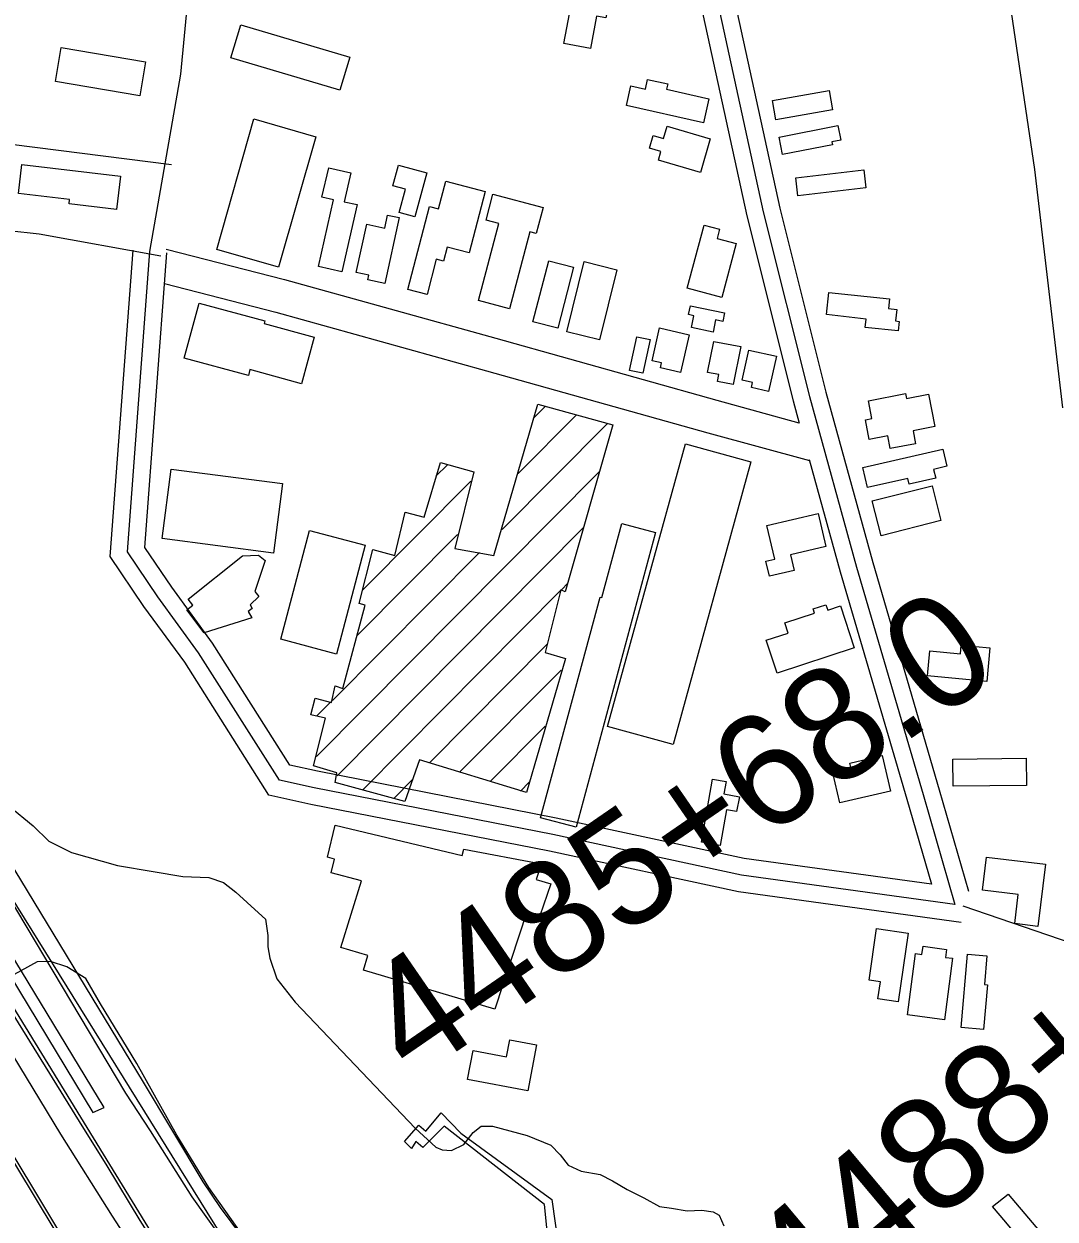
# Model space of a CAD drawing. Extents: x 3297772 to 3335630, y 634068 to 659439.
# Drawn here: x 3310876 to 3311791, y 651834 to 652894 of the extents above; entities that cross this region are included whole.
import ezdxf

# ---------------------------------------------------------------- set-up
doc = ezdxf.new("R2010")
doc.units = 0
for name, color, linetype in [('V-BLDG-OTLN', 7, 'Continuous'), ('V-BRDG-OTLN', 7, 'Continuous'), ('V-CHAN-DOCK', 7, 'Continuous'), ('V-LEVE-TOET', 7, 'Continuous'), ('V-RAIL-TRAK', 7, 'Continuous'), ('V-ROAD-CNTR', 7, 'Continuous'), ('V-SURV-IDEN', 7, 'Continuous'), ('V-TOPO-SHOR', 7, 'Continuous'), ('V-TRAN-LOCK', 7, 'Continuous')]:
    doc.layers.add(name, color=color, linetype=linetype)

msp = doc.modelspace()

# ---------------------------------------------------------------- linework, layer by layer
at = {"layer": 'V-BLDG-OTLN'}
for p, q in [((3311314.8, 652495.1), (3311366.6, 652547.3)), ((3311329, 652544.9), (3311339.1, 652555.1)), ((3311300.6, 652445.4), (3311394.1, 652539.5)), ((3311136, 652244.1), (3311386.7, 652496.6)), ((3311242, 652492.8), (3311252.1, 652502.9)), ((3311176.7, 652391.6), (3311272.8, 652488.3)), ((3311154.3, 652227.1), (3311372.9, 652447.2)), ((3311172, 652351.4), (3311261.2, 652441.2)), ((3311150.1, 652293.9), (3311280.5, 652425.1)), ((3311177, 652214.6), (3311353.1, 652391.9)), ((3311353.3, 652392), (3311359, 652397.8)), ((3311236.1, 652238.6), (3311340.9, 652344.1)), ((3311263, 652230.3), (3311353, 652320.8)), ((3311136.4, 652280.1), (3311148.7, 652292.5)), ((3311290, 652221.9), (3311338.8, 652271.1)), ((3311204.6, 652206.9), (3311221.2, 652223.6)), ((3311316.9, 652213.5), (3311324.7, 652221.4))]:
    msp.add_line(p, q, dxfattribs=at)
for points in [[(3311404.4, 652944.6), (3311398, 652911.6), (3311395, 652912.1), (3311392.6, 652899.6), (3311384.5, 652901.1), (3311379, 652872.4), (3311355.4, 652876.9), (3311369.7, 652951.2)], [(3311068.7, 652893.5), (3311165.5, 652864.8), (3311156.8, 652835.5), (3311060, 652864.1)], [(3310909.5, 652873.1), (3310984.2, 652860.4), (3310979.1, 652830.4), (3310904.4, 652843.1)], [(3311479.3, 652806.3), (3311411, 652821.8), (3311415, 652839.3), (3311427.8, 652836.4), (3311429.8, 652844.9), (3311447.7, 652840.9), (3311446.6, 652836.2), (3311484.1, 652827.6)], [(3311540.5, 652826.3), (3311590.9, 652835.1), (3311593.9, 652817.9), (3311543.5, 652809.1)], [(3311135.3, 652794.1), (3311102.3, 652678.4), (3311047.4, 652694), (3311080.4, 652809.8)], [(3311485.3, 652792.1), (3311476.6, 652762.3), (3311439.3, 652773.2), (3311441.5, 652780.9), (3311431.4, 652783.8), (3311434.7, 652795.1), (3311443.8, 652792.5), (3311447, 652803.3)], [(3311546.5, 652793.8), (3311598.7, 652803.9), (3311601.2, 652791.1), (3311593.2, 652789.5), (3311593.7, 652786.9), (3311549.5, 652778.3)], [(3310874.6, 652769.5), (3310962.1, 652759.1), (3310958.6, 652729.5), (3310916.4, 652734.5), (3310916.8, 652738.3), (3310871.5, 652743.7)], [(3311172.1, 652733.8), (3311158.5, 652674.2), (3311137.6, 652678.9), (3311151.1, 652738), (3311140.8, 652740.4), (3311146.8, 652766.5), (3311166.4, 652762), (3311160.5, 652736.4)], [(3311208.6, 652768.7), (3311233.8, 652761.9), (3311223.2, 652722.9), (3311209.2, 652726.7), (3311214.9, 652747.5), (3311203.7, 652750.6)], [(3311561.2, 652757.6), (3311621.7, 652764.6), (3311623.5, 652748.6), (3311563.1, 652741.7)], [(3311285.6, 652745.5), (3311271.5, 652690.9), (3311251.9, 652696), (3311248.7, 652683.6), (3311242.2, 652685.3), (3311234.2, 652654.2), (3311217.1, 652658.6), (3311236.1, 652732.1), (3311244.2, 652730), (3311250.6, 652754.5)], [(3311292.5, 652743.2), (3311337, 652731.4), (3311330.8, 652708.2), (3311325.4, 652709.7), (3311307.2, 652641.4), (3311279.6, 652648.7), (3311297.8, 652717.1), (3311286.4, 652720.1)], [(3311209.3, 652722.4), (3311196.5, 652663.7), (3311181.4, 652667), (3311182.3, 652671.1), (3311171.2, 652673.5), (3311180.5, 652716.5), (3311196.6, 652713), (3311199.1, 652724.6)], [(3311464.9, 652659.7), (3311479.9, 652715.6), (3311493.6, 652711.9), (3311491.4, 652703.8), (3311508.5, 652699.3), (3311495.6, 652651.4)], [(3311364.1, 652678.3), (3311350, 652624.2), (3311327.9, 652629.9), (3311342, 652684)], [(3311402.6, 652676.1), (3311387.1, 652613.7), (3311358, 652620.9), (3311373.5, 652683.3)], [(3311590.7, 652655.9), (3311644.4, 652650.1), (3311643.4, 652641.6), (3311650.9, 652640.8), (3311649.7, 652630.6), (3311653.1, 652630.2), (3311652.2, 652621.7), (3311622.8, 652624.9), (3311623.7, 652632.3), (3311588.6, 652636.2)], [(3311032, 652646.5), (3311090.2, 652630.6), (3311089.6, 652628.4), (3311134, 652616.2), (3311122.7, 652574.9), (3311076.9, 652587.4), (3311075.5, 652582.1), (3311018.6, 652597.6)], [(3311467.7, 652644.1), (3311498, 652637.7), (3311496.4, 652630.2), (3311490.1, 652631.5), (3311487.9, 652620.7), (3311468.6, 652624.7), (3311470.8, 652635.2), (3311466, 652636.2)], [(3311466.8, 652618.4), (3311459.1, 652585), (3311441.2, 652589.1), (3311442.2, 652593.3), (3311433.7, 652595.3), (3311440.4, 652624.5)], [(3311413.7, 652586.7), (3311420.1, 652616.5), (3311431.9, 652614), (3311425.5, 652584.2)], [(3311482.9, 652585), (3311488.4, 652612.5), (3311512.4, 652607.8), (3311505.7, 652574.2), (3311491.9, 652576.9), (3311493.1, 652583)], [(3311513.6, 652578.2), (3311519.6, 652604.8), (3311544, 652599.4), (3311537, 652568.1), (3311521.9, 652571.4), (3311522.9, 652576.1)], [(3311332.4, 652556.9), (3311398.8, 652538.5), (3311356.7, 652390.3), (3311352.8, 652391.9), (3311339, 652336.3), (3311356.8, 652331), (3311322.3, 652212.1), (3311227.4, 652241.2), (3311214.3, 652204.2), (3311152.6, 652221), (3311154.1, 652229.5), (3311133.3, 652235.7), (3311144, 652278.1), (3311130.9, 652281.2), (3311134.7, 652295.8), (3311149.4, 652292), (3311152.4, 652306.7), (3311159.4, 652304.4), (3311179.3, 652378.4), (3311173.9, 652380), (3311186.1, 652427.8), (3311205.4, 652422.5), (3311214.6, 652461), (3311231.6, 652456.4), (3311246.1, 652505.1), (3311275.5, 652496.6), (3311258.6, 652428.7), (3311293.4, 652422.6)], [(3311625.8, 652559.8), (3311658.7, 652566.3), (3311659.6, 652561.9), (3311679, 652565.7), (3311684.7, 652536.9), (3311665.3, 652533.1), (3311667.6, 652521.7), (3311645.1, 652517.3), (3311642.9, 652528.6), (3311626.5, 652525.3), (3311623.1, 652542.9), (3311628.8, 652544.1)], [(3311521.5, 652505.6), (3311452.6, 652254.8), (3311394.3, 652270.8), (3311463.3, 652521.6)], [(3311620.8, 652500.7), (3311691.8, 652516.8), (3311695.3, 652501.6), (3311683.6, 652498.9), (3311685.4, 652491.2), (3311661.8, 652485.9), (3311660.7, 652490.8), (3311624.9, 652482.7)], [(3311007, 652499.2), (3311105.8, 652486.3), (3311097.7, 652424.5), (3310998.9, 652437.5)], [(3311629.1, 652470.9), (3311682.2, 652484.3), (3311690, 652453.4), (3311636.9, 652440)], [(3311436.8, 652442.9), (3311366.3, 652181.3), (3311334.8, 652189.8), (3311387.6, 652385.6), (3311389.1, 652385.1), (3311406.9, 652451)], [(3311581, 652459.8), (3311588, 652430.5), (3311556.6, 652423.1), (3311559.9, 652409.2), (3311537.8, 652404), (3311534.6, 652417.4), (3311542.6, 652419.3), (3311535.5, 652449.1)], [(3311129.8, 652444.7), (3311179.2, 652431.7), (3311153.7, 652335), (3311104.3, 652348.1)], [(3311022.2, 652383.6), (3311070.2, 652422.2), (3311084.4, 652422.7), (3311090.4, 652418.1), (3311081.3, 652390.6), (3311084.9, 652386), (3311077.2, 652378.7), (3311079, 652375.5), (3311075.3, 652372.7), (3311078.6, 652367.2), (3311036.4, 652353.9), (3311020.8, 652374.4), (3311026.3, 652378.4)], [(3311551.4, 652362.6), (3311578, 652371.4), (3311576.8, 652375.1), (3311588, 652378.8), (3311589.6, 652374), (3311600.9, 652377.8), (3311613.1, 652340.6), (3311544.8, 652318.1), (3311535.1, 652347.4), (3311554.4, 652353.7)], [(3311730.7, 652310.7), (3311678, 652315.7), (3311680.1, 652337.8), (3311707.3, 652335.3), (3311708, 652342.9), (3311733.5, 652340.5)], [(3311637.8, 652245), (3311645.2, 652213.4), (3311600.2, 652202.9), (3311594, 652229.7), (3311610.3, 652233.5), (3311609.2, 652238.3)], [(3311700.6, 652241.9), (3311765.6, 652242.5), (3311765.9, 652218.3), (3311700.8, 652217.7)], [(3311477.6, 652168.2), (3311487.5, 652224.1), (3311499.4, 652222), (3311497.4, 652210.9), (3311511.2, 652208.4), (3311508.8, 652195.2), (3311499.9, 652196.8), (3311494.3, 652165.2)], [(3311152.6, 652183.2), (3311265.3, 652156.4), (3311266.8, 652161.8), (3311335.5, 652148.9), (3311330.9, 652135), (3311344, 652131.1), (3311334.1, 652102.6), (3311322.5, 652106.4), (3311294.1, 652020), (3311177.6, 652054.5), (3311181.4, 652067.6), (3311157.5, 652074.5), (3311175.9, 652133.9), (3311148.9, 652140.8), (3311151.9, 652153.1), (3311145.8, 652154.7)], [(3311730.5, 652154.9), (3311782.8, 652148.6), (3311776.1, 652093.4), (3311755.5, 652095.9), (3311758.6, 652121.6), (3311726.9, 652125.4)], [(3311626.3, 652045.7), (3311633, 652091.5), (3311661, 652087.4), (3311652, 652026.5), (3311634.2, 652029.1), (3311636.4, 652044.2)], [(3311700.4, 652065.1), (3311693.2, 652010.5), (3311660.3, 652014.9), (3311667.5, 652069.3), (3311673.2, 652068.5), (3311674.2, 652075.8), (3311695.1, 652073), (3311694.2, 652065.9)], [(3311707.9, 652003.7), (3311713.7, 652068.8), (3311730.9, 652067.2), (3311728.6, 652041.8), (3311731.3, 652041.6), (3311727.7, 652001.9)], [(3311331.3, 651988.3), (3311323.6, 651947.5), (3311270.1, 651957.6), (3311274.9, 651983.3), (3311304.7, 651977.7), (3311307.6, 651992.8)]]:
    msp.add_lwpolyline(points, close=True, dxfattribs=at)
at = {"layer": 'V-BRDG-OTLN'}
for points in [[(3310742.4, 652350.2), (3310982.1, 651955.2), (3311035.1, 651866.7), (3311050.6, 651843.9), (3311079.8, 651804.7)], [(3310700.1, 652320.8), (3310937.5, 651928.2), (3310947.5, 651932.8), (3310706.3, 652330.1)], [(3311606.4, 651459), (3311603.1, 651461.1), (3311578.5, 651472.6), (3311518.9, 651491.6), (3311477.6, 651500.9), (3311394.5, 651520.8), (3311346, 651537.6), (3311294.4, 651559.1), (3311242.8, 651582.8), (3311196.1, 651606.2), (3311189.3, 651610.9), (3311180, 651617.2), (3311159.3, 651631.1), (3311116.1, 651664.9), (3311083, 651695.7), (3311059.1, 651722.5), (3311052.9, 651729.5), (3311024.3, 651765.6), (3311003.5, 651794.8), (3310979.5, 651832.5), (3310950.2, 651881), (3310925.8, 651920.3), (3310865.2, 652017.9), (3310687.2, 652313.1)], [(3310994.5, 651775), (3310955, 651836.1), (3310909, 651908.9), (3310670.1, 652303)], [(3311052, 651816.5), (3311025.7, 651853.4), (3310988.6, 651911.9), (3310966.8, 651945.3), (3310845.7, 652148)]]:
    msp.add_lwpolyline(points, dxfattribs=at)
at = {"layer": 'V-CHAN-DOCK'}
msp.add_lwpolyline([(3311342.1, 651808.5), (3311338.4, 651846.6), (3311249.4, 651916.2), (3311230.4, 651897.1), (3311224.1, 651902.6), (3311220.4, 651896.2), (3311214.1, 651902.6), (3311226.7, 651917.1), (3311233.1, 651911.7), (3311246.7, 651928), (3311263.9, 651909.9), (3311344.7, 651851.1), (3311350.3, 651811.2)], dxfattribs=at)
at = {"layer": 'V-LEVE-TOET'}
msp.add_lwpolyline([(3311798.3, 652553.5), (3311773.3, 652765.1), (3311739, 652996.7), (3311731.9, 653064.4), (3311724.9, 653110.5), (3311717.9, 653155.9), (3311708.5, 653229), (3311658.1, 653450.5), (3311620.9, 653579.7), (3311569.8, 653790.4), (3311552.7, 653855), (3311527.1, 653953.5)], dxfattribs=at)
at = {"layer": 'V-RAIL-TRAK'}
msp.add_lwpolyline([(3311933.4, 650102.3), (3311779.7, 650353), (3311574.3, 650691.5), (3311531.4, 650768.2), (3311404.3, 650996.1), (3311359, 651077.2), (3311247.3, 651277.6), (3311236.6, 651296.9), (3311077.5, 651549.2), (3310994.4, 651680.1), (3310919.9, 651797.6), (3310820.1, 651962.5)], dxfattribs=at)
at = {"layer": 'V-ROAD-CNTR'}
for points in [[(3309475.1, 654365.6), (3309639.8, 654028.3), (3309845.2, 653623), (3310156.6, 653066.3), (3310529.7, 652450.6), (3310984.3, 651694.9), (3311699.5, 650488), (3311962.6, 650063), (3312156.5, 649765.9), (3312337.4, 649482.3), (3312484.7, 649240.9), (3312633.3, 648977.6), (3312720, 648826.5), (3312839.2, 648598.6), (3313001.2, 648301.9), (3313200.7, 647917.1), (3313378.7, 647569.1), (3313539.7, 647260.1), (3313882.2, 646589.3), (3314289.7, 645809.5)], [(3310988.2, 652692.2), (3311015.7, 652849.6), (3311040.7, 653112.9), (3310725.6, 653178.1)], [(3311669.9, 653112.2), (3311482.8, 652954.5), (3311532.4, 652727.4), (3311573.3, 652563.5), (3311615, 652412.1), (3311674.2, 652210.4), (3311702.4, 652112.7), (3311513, 652138.8), (3311345.7, 652174.8), (3311133.9, 652216.3), (3311103, 652223), (3311031.4, 652336.2), (3310995.2, 652385.9), (3310968.4, 652425.6), (3310988.2, 652692.2)], [(3311679.5, 653100.7), (3311499.4, 652948.9), (3311547, 652730.8), (3311587.8, 652567.3), (3311629.5, 652416.2), (3311688.6, 652214.6), (3311714.6, 652124.5)], [(3311469.8, 652943.7), (3311517.7, 652724), (3311558.8, 652559.7), (3311564.2, 652539.9)], [(3310753.9, 652801.5), (3310846, 652789.7), (3311007.4, 652769.3)], [(3310635.4, 652602.7), (3310717.9, 652650.9), (3310744.4, 652666.4), (3310753, 652671.4), (3310789.1, 652691.5), (3310815.2, 652703.1), (3310836.8, 652708.5), (3310862.9, 652710.9), (3310889.9, 652707.9), (3310997.8, 652688.4)], [(3311708.1, 652096.7), (3311510.4, 652124), (3311342.6, 652160.1), (3311130.9, 652201.6), (3311093.7, 652209.7), (3311019, 652327.8), (3310982.9, 652377.3), (3310953, 652421.5), (3310973.2, 652693.3)], [(3311573.1, 652507.7), (3311600.6, 652408), (3311659.8, 652206.2), (3311681.6, 652130.7), (3311515.6, 652153.5), (3311348.7, 652189.5), (3311136.9, 652231), (3311112.4, 652236.3), (3311043.8, 652344.6), (3311007.5, 652394.5), (3310983.7, 652429.7), (3311003.1, 652691.1)], [(3311002.6, 652694.3), (3311107.7, 652667.3), (3311295, 652615.2), (3311491.3, 652560.2), (3311564.1, 652540.3)], [(3311001.1, 652663.7), (3311100, 652638.3), (3311286.9, 652586.3), (3311483.3, 652531.3), (3311573.4, 652506.7)], [(3311018.4, 651774.4), (3310679.6, 652327.1)], [(3311064.6, 651798.3), (3310738.6, 652322.6)], [(3311709.4, 652111.5), (3311806.3, 652078.5), (3311834.7, 652073.2), (3311865.5, 652065.5)]]:
    msp.add_lwpolyline(points, dxfattribs=at)
at = {"layer": 'V-TOPO-SHOR'}
for points in [[(3310863, 652200.4), (3310884.7, 652182.7), (3310898.6, 652168.9), (3310918.6, 652158.9), (3310959.5, 652147.4), (3310991.1, 652142.1), (3311017.3, 652137.5), (3311040.4, 652136.8), (3311053.5, 652132.2), (3311064.3, 652123.7), (3311074.4, 652114.5), (3311084.4, 652105.3), (3311090.6, 652099.9), (3311092.9, 652085.3), (3311092.9, 652075.2), (3311094.5, 652065.2), (3311100.7, 652046.7), (3311116.9, 652026), (3311223.5, 651914.4), (3311242, 651897.5), (3311247.4, 651895.2), (3311255.9, 651894.4), (3311266.7, 651899.8), (3311275.1, 651910.6), (3311282.1, 651916.1), (3311292.1, 651916.1), (3311322.9, 651907.7), (3311343.8, 651899.2), (3311352.3, 651890.8), (3311359.2, 651881.5), (3311370.8, 651876.1), (3311387.7, 651873.1), (3311398.5, 651867.7), (3311411.7, 651860), (3311426.3, 651852.4), (3311440.2, 651844.7), (3311451, 651843.2), (3311464.9, 651840.9), (3311478, 651841.7), (3311488, 651840.1), (3311493.4, 651837.1), (3311497.3, 651827.8)], [(3311074.1, 651814.2), (3311040.4, 651861.7), (3311012.1, 651908.2), (3310976.6, 651971.7), (3310944.3, 652024.6), (3310931.4, 652047.1), (3310914.5, 652057.5), (3310900, 652062.3), (3310888, 652061.8), (3310832.5, 652031.6)]]:
    msp.add_lwpolyline(points, dxfattribs=at)
at = {"layer": 'V-TRAN-LOCK'}
msp.add_lwpolyline([(3312141.5, 652085.9), (3312122.3, 652070.1), (3312120.2, 652060.5), (3311852, 651815.3), (3311846.5, 651820.8), (3311817.7, 651794), (3311823.2, 651789.2), (3311806.7, 651781.6), (3311801.2, 651780.9), (3311791.6, 651783.6), (3311782, 651789.1), (3311747.5, 651831), (3311735.8, 651844.7), (3311749.6, 651855.7), (3311792.2, 651805.6), (3311797.8, 651802.2), (3311802.6, 651800.1), (3311808.1, 651802.9), (3311908.2, 651894.5), (3312112, 652077.6), (3312131.9, 652095.5), (3312141.5, 652085.9)], dxfattribs=at)

# ---------------------------------------------------------------- texts
at = {"layer": 'V-SURV-IDEN'}
for s, rotation, p in [('4485+68.0', 34.561, (3311222.2, 651956)), ('4488+35.4', 39.9904, (3311571.7, 651734.4)), ('4493+00.7', 32.3232, (3311726.7, 651534.7))]:
    msp.add_text(s, height=100, rotation=rotation, dxfattribs=at).set_placement(p)

doc.saveas('drawing.dxf')
